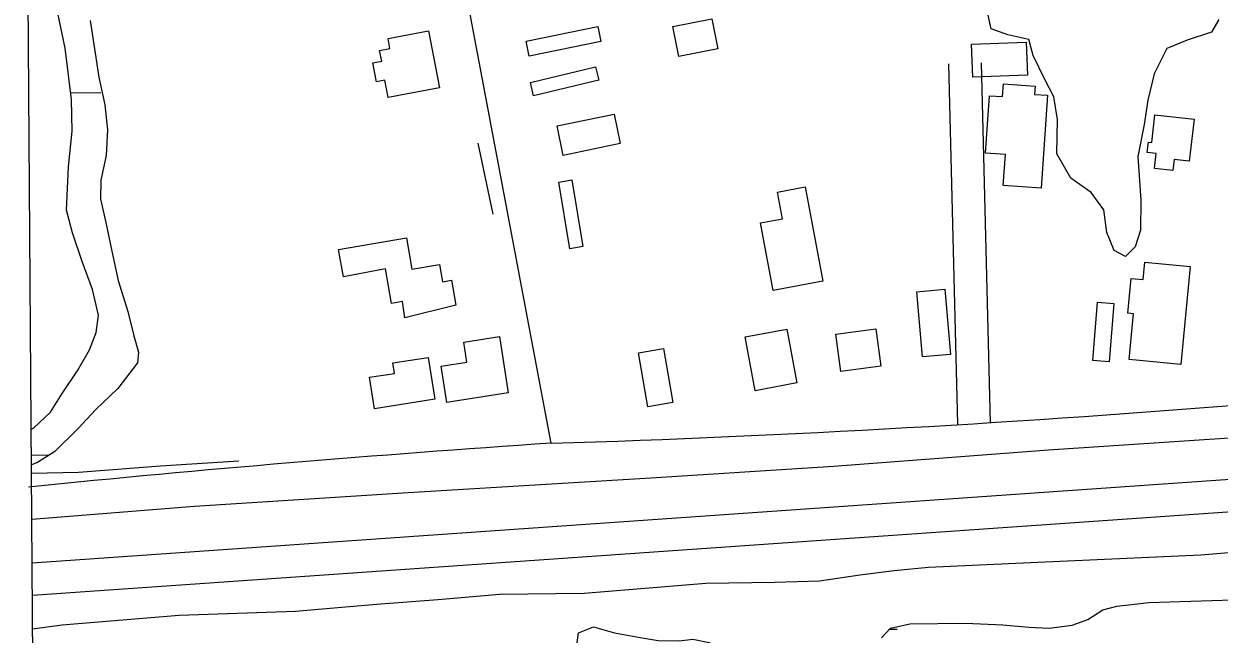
# Model space of a CAD drawing. Extents: x 3540316 to 3578335, y 553172 to 578787.
# Drawn here: x 3544439 to 3545537, y 568483 to 569044 of the extents above; entities that cross this region are included whole.
import ezdxf

# ---------------------------------------------------------------- set-up
doc = ezdxf.new("R2010")
doc.units = 0
for name, color, linetype in [('V-BLDG-OTLN', 7, 'Continuous'), ('V-GRID-FRAM', 7, 'Continuous'), ('V-LEVE-TOET', 7, 'Continuous'), ('V-ROAD-CNTR', 7, 'Continuous'), ('V-SITE-VEGE', 7, 'Continuous'), ('V-SURV-LINE', 7, 'Continuous'), ('V-TOPO-SHOR', 7, 'Continuous'), ('V-WETL-SWMP', 7, 'Continuous')]:
    doc.layers.add(name, color=color, linetype=linetype)

msp = doc.modelspace()

# ---------------------------------------------------------------- linework, layer by layer
at = {"layer": 'V-BLDG-OTLN'}
for points in [[(3545071.3, 569048.5), (3545076.7, 569020.9), (3545040.9, 569014), (3545035.6, 569041.5)], [(3544810.9, 569037.5), (3544821, 568985.2), (3544773.8, 568976.2), (3544770.8, 568992.1), (3544763.3, 568990.6), (3544759.9, 569008.2), (3544768, 569009.8), (3544766.1, 569019.6), (3544775.6, 569021.4), (3544773.8, 569030.4)], [(3544969.4, 569027.6), (3544903.4, 569014.2), (3544900.6, 569028), (3544966.6, 569041.5)], [(3545361.2, 568996.9), (3545311, 568995.1), (3545309.9, 569025.4), (3545360.1, 569027.2)], [(3544904.6, 568990.1), (3544964.5, 569004.3), (3544967.4, 568992.1), (3544907.5, 568977.9)], [(3545379.6, 568978.3), (3545373.8, 568893.1), (3545339, 568895.5), (3545341, 568924), (3545322.7, 568925.2), (3545326.4, 568977.9), (3545338.4, 568977.1), (3545339.2, 568988.7), (3545368.3, 568986.7), (3545367.7, 568979.1)], [(3544929.2, 568950.1), (3544981.5, 568960.9), (3544987.1, 568933.9), (3544934.8, 568923.1)], [(3545514.3, 568956.4), (3545510, 568917.9), (3545496.2, 568919.4), (3545495, 568909.1), (3545477.9, 568911), (3545479.5, 568924.9), (3545471.4, 568925.8), (3545472.5, 568935.2), (3545475.6, 568934.9), (3545478.4, 568960.4)], [(3544942.7, 568900.5), (3544952.8, 568839.3), (3544940.8, 568837.3), (3544930.8, 568898.6)], [(3545157.2, 568894.1), (3545173.3, 568807.4), (3545127.5, 568798.8), (3545115.9, 568861), (3545136.3, 568864.8), (3545131.7, 568889.3)], [(3544728.2, 568836.5), (3544790.8, 568847.2), (3544795.7, 568818.4), (3544821, 568822.7), (3544823.7, 568806.8), (3544832.2, 568808.3), (3544836.1, 568785.4), (3544789.1, 568773.9), (3544787.2, 568788.7), (3544776.9, 568786.9), (3544771.5, 568818.9), (3544733, 568811.5)], [(3545510.9, 568821), (3545502.3, 568730.9), (3545454.7, 568735.5), (3545458.7, 568777.6), (3545453.5, 568778.1), (3545456.5, 568809.9), (3545467.5, 568808.9), (3545469.1, 568825)], [(3545285.3, 568800), (3545290.6, 568740.1), (3545264.7, 568737.9), (3545259.5, 568797.7)], [(3545440.7, 568786.9), (3545436.3, 568733.3), (3545421.3, 568734.5), (3545425.6, 568788.1)], [(3545140.1, 568763.5), (3545149.5, 568714), (3545111.1, 568706.7), (3545101.8, 568756.2)], [(3545221.9, 568763.8), (3545226.6, 568729.4), (3545189.9, 568724.5), (3545185.2, 568758.9)], [(3544876.1, 568756.5), (3544884.1, 568704.9), (3544827.8, 568696.1), (3544822.6, 568729.3), (3544846.3, 568733), (3544843.6, 568751.4)], [(3544810.7, 568737.5), (3544816.7, 568699), (3544761.3, 568690.3), (3544756.8, 568719.2), (3544779.7, 568722.8), (3544778.3, 568732.5)], [(3545012.6, 568691.9), (3545003.9, 568741.5), (3545026.9, 568745.5), (3545035.6, 568696)]]:
    msp.add_lwpolyline(points, close=True, dxfattribs=at)
at = {"layer": 'V-GRID-FRAM'}
for points in [[(3544387.2, 576756), (3576013, 576999.8), (3576161.1, 558817.2), (3544519.4, 558573.3), (3544387.2, 576756)], [(3544519.4, 558573.3), (3544387.2, 576756)]]:
    msp.add_lwpolyline(points, dxfattribs=at)
at = {"layer": 'V-LEVE-TOET'}
for points in [[(3547740.4, 568609.2), (3547603, 568614.6), (3547416.9, 568623.7), (3547248.7, 568628.6), (3547023.7, 568637.8), (3546820.6, 568646.2), (3546577.1, 568654.2), (3546379.4, 568658.5), (3546116.1, 568667.9), (3546052.5, 568669.6), (3545807.7, 568677.5), (3545748.9, 568677.1), (3545669.5, 568674.1), (3545560.7, 568664.3), (3545380.7, 568652.1), (3545183, 568637.3), (3545015.3, 568626.4), (3544792.3, 568613.1), (3544595.9, 568600.3), (3544446.6, 568588.6)], [(3544447.3, 568487.9), (3544474.5, 568491.6), (3544581.9, 568500.7), (3544688.7, 568504.3), (3544763.2, 568510.8), (3544823.5, 568515.3), (3544876.2, 568519.9), (3544954.1, 568520.9), (3545065.7, 568530), (3545129.3, 568531), (3545170.3, 568532.2), (3545207.3, 568537.5), (3545238.8, 568541.5), (3545270.3, 568544.8), (3545364, 568549.1), (3545520.7, 568555.9), (3545675.3, 568568.9)]]:
    msp.add_lwpolyline(points, dxfattribs=at)
at = {"layer": 'V-ROAD-CNTR'}
for points in [[(3544923.7, 568658.6), (3544767.4, 569486.2), (3544431.7, 571340), (3544426.4, 571367.5)], [(3545297.3, 568676.2), (3545289.1, 569007.3)], [(3545327.3, 568677), (3545319.1, 569008.1)]]:
    msp.add_lwpolyline(points, dxfattribs=at)
for centre, radius, start, end in [((3544526.9, 581415.1), 12762.7, 271.78146, 274.7178), ((3545861.7, 554586.4), 14103.4, 93.81334, 95.77083)]:
    msp.add_arc(centre, radius, start, end, dxfattribs=at)
at = {"layer": 'V-SITE-VEGE'}
msp.add_lwpolyline([(3545537.2, 569048), (3545530.3, 569036.3), (3545508.1, 569028.8), (3545489.4, 569021.3), (3545477.6, 568997.9), (3545472, 568973.7), (3545468.4, 568951.6), (3545462.7, 568922), (3545465.3, 568881.9), (3545465.2, 568854.3), (3545460.3, 568839.1), (3545451.3, 568830.2), (3545440.9, 568835.7), (3545434.1, 568852.3), (3545431.4, 568873.1), (3545419.8, 568889), (3545401.2, 568902.2), (3545388.2, 568924.4), (3545389, 568956.2), (3545385.6, 568976.9), (3545377.4, 568992.8), (3545366.5, 569015), (3545362.4, 569029.5), (3545343.1, 569033.7), (3545327.9, 569039.3), (3545325.2, 569051.8)], dxfattribs=at)
msp.add_lwpolyline([(3544948.9, 568484.4), (3544962.7, 568489.9), (3544982, 568484.3), (3545005.5, 568480), (3545022, 568477.2), (3545041.4, 568477.1), (3545053.8, 568478.4), (3545069, 568475.6), (3545082.8, 568468.6), (3545082.7, 568452), (3545074.4, 568441), (3545049.5, 568434.2), (3545019.1, 568430.2), (3544991.5, 568433.1), (3544966.6, 568447.1), (3544952.9, 568460.9), (3544947.4, 568473.4)], close=True, dxfattribs=at)
at = {"layer": 'V-SURV-LINE'}
for points in [[(3544446.9, 568548.8), (3545714.1, 568637.2)], [(3545716.2, 568607.3), (3544447.1, 568518.8)]]:
    msp.add_lwpolyline(points, dxfattribs=at)
at = {"layer": 'V-TOPO-SHOR'}
msp.add_line((3544870.3, 568869.1), (3544856.7, 568934.3), dxfattribs=at)
msp.add_lwpolyline([(3544446.3, 568631.1), (3544489.4, 568631.9), (3544564.9, 568637.8), (3544636.6, 568642.4)], dxfattribs=at)
at = {"layer": 'V-WETL-SWMP'}
for p, q in [((3544477.1, 569021.5), (3544469, 569061)), ((3544500.1, 569047), (3544508.1, 568995)), ((3544483.1, 568974.3), (3544477.1, 569021.5)), ((3544508.1, 568995), (3544513.6, 568969.4)), ((3544482.3, 568980.6), (3544509.9, 568980.9)), ((3544483.7, 568945.3), (3544483.1, 568974.3)), ((3544513.6, 568969.4), (3544516.2, 568946.5)), ((3544516.2, 568946.5), (3544514.7, 568923)), ((3544480.1, 568912.7), (3544483.7, 568945.3)), ((3544478.5, 568872.6), (3544480.1, 568912.7)), ((3544514.7, 568923), (3544509.8, 568900.2)), ((3544509.8, 568900.2), (3544509.7, 568882.8)), ((3544509.7, 568882.8), (3544514.4, 568861.4)), ((3544483.9, 568851.8), (3544478.5, 568872.6)), ((3544514.4, 568861.4), (3544519.9, 568835)), ((3544492.8, 568825.5), (3544483.9, 568851.8)), ((3544502.4, 568799.8), (3544492.8, 568825.5)), ((3544519.9, 568835), (3544526, 568808)), ((3544526, 568808), (3544534.8, 568779.6)), ((3544507.8, 568776.2), (3544502.4, 568799.8)), ((3544505.7, 568760.3), (3544507.8, 568776.2)), ((3544534.8, 568779.6), (3544540.3, 568757.4)), ((3544499.4, 568744.4), (3544505.7, 568760.3)), ((3544540.3, 568757.4), (3544544.4, 568742.1)), ((3544488.9, 568725.8), (3544499.4, 568744.4)), ((3544544.4, 568742.1), (3544543.6, 568732.5)), ((3544543.6, 568732.5), (3544525.5, 568709)), ((3544474.3, 568704.4), (3544488.9, 568725.8)), ((3544463.8, 568687.1), (3544474.3, 568704.4)), ((3544525.5, 568709), (3544505.4, 568689.7)), ((3544448.5, 568672.7), (3544463.8, 568687.1)), ((3544505.4, 568689.7), (3544488.7, 568671.8)), ((3544446, 568671.6), (3544448.5, 568672.7)), ((3544446.2, 568638.8), (3544446, 568671.6)), ((3544488.7, 568671.8), (3544467.8, 568651.1)), ((3544467.8, 568651.1), (3544451.8, 568640.8)), ((3544446.2, 568647.7), (3544462.7, 568647.8)), ((3544451.8, 568640.8), (3544446.2, 568638.8)), ((3545234.4, 568487.6), (3545241.5, 568487.6))]:
    msp.add_line(p, q, dxfattribs=at)
for points in [[(3545416.7, 568496.7), (3545430.4, 568505.6), (3545443.4, 568508.9), (3545472.8, 568512.2), (3545569.3, 568515.2), (3545626.8, 568518.4), (3545682.9, 568520.8), (3545726.7, 568524.1), (3545808.1, 568527.8), (3545851.2, 568530.3), (3545885.4, 568532.9), (3545910.7, 568532.1), (3545955.2, 568527.1), (3546014, 568521.4)], [(3545227.1, 568479.8), (3545235.4, 568488.7), (3545253.2, 568492.7), (3545304.5, 568493.1), (3545338.7, 568491.6), (3545362.6, 568489.5), (3545381.1, 568488.7), (3545402.3, 568491.3), (3545416.7, 568496.7)]]:
    msp.add_lwpolyline(points, dxfattribs=at)

doc.saveas('drawing.dxf')
